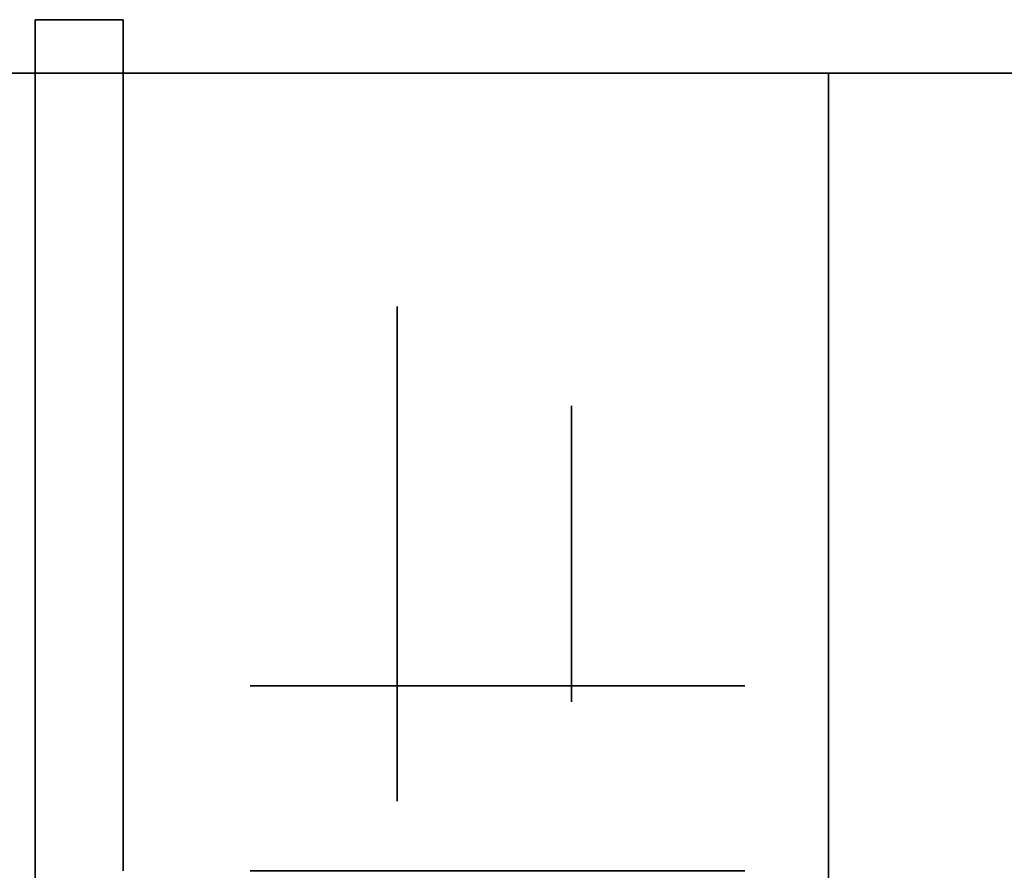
# Model space of a CAD drawing. Extents: x -1299 to -1246.9, y 2743.7 to 2747.9.
# Tile 463 of 1056: x -1284.988 to -1284.9347, y 2747.8413 to 2747.8873. Entities that reach past the tile are written whole.
import ezdxf

# ---------------------------------------------------------------- set-up
doc = ezdxf.new("R2010")
doc.units = 0
doc.header["$LTSCALE"] = 150
doc.header["$MEASUREMENT"] = 0
doc.layers.add('3DFACE_BOLT', color=7, linetype='CONTINUOUS')
doc.layers.add('3DFACE_SHAPE', color=7, linetype='CONTINUOUS')

msp = doc.modelspace()

# ---------------------------------------------------------------- linework, layer by layer
at = {"layer": '3DFACE_BOLT', "color": 1}
for points, invisible_edges in [([(-1284.982359, 2747.865136, 0.056417), (-1284.982359, 2747.871824, 0.068), (-1284.967559, 2747.865136, 0.056417)], 14), ([(-1284.967559, 2747.865136, 0.056417), (-1284.982359, 2747.871824, 0.068), (-1284.967559, 2747.871824, 0.068)], 3), ([(-1284.982359, 2747.871824, 0.068), (-1284.982359, 2747.865136, 0.079583), (-1284.967559, 2747.871824, 0.068)], 14), ([(-1284.967559, 2747.871824, 0.068), (-1284.982359, 2747.865136, 0.079583), (-1284.967559, 2747.865136, 0.079583)], 3), ([(-1284.982359, 2747.865136, 0.079583), (-1284.982359, 2747.871824, 0.068), (-1284.982359, 2747.865136, 0.056417)], 12), ([(-1284.982359, 2747.865136, 0.126417), (-1284.982359, 2747.871824, 0.138), (-1284.967559, 2747.865136, 0.126417)], 14), ([(-1284.967559, 2747.865136, 0.126417), (-1284.982359, 2747.871824, 0.138), (-1284.967559, 2747.871824, 0.138)], 3), ([(-1284.982359, 2747.871824, 0.138), (-1284.982359, 2747.865136, 0.149583), (-1284.967559, 2747.871824, 0.138)], 14), ([(-1284.967559, 2747.871824, 0.138), (-1284.982359, 2747.865136, 0.149583), (-1284.967559, 2747.865136, 0.149583)], 3), ([(-1284.982359, 2747.865136, 0.149583), (-1284.982359, 2747.871824, 0.138), (-1284.982359, 2747.865136, 0.126417)], 12), ([(-1284.967559, 2747.865136, 0.056417), (-1284.967559, 2747.871824, 0.068), (-1284.967559, 2747.865136, 0.079583)], 12), ([(-1284.967559, 2747.865136, 0.126417), (-1284.967559, 2747.871824, 0.138), (-1284.967559, 2747.865136, 0.149583)], 12), ([(-1285.008119, 2747.866057, 0.065528), (-1285.008119, 2747.866449, 0.068), (-1284.958119, 2747.866057, 0.065528)], 14), ([(-1284.958119, 2747.866057, 0.065528), (-1285.008119, 2747.866449, 0.068), (-1284.958119, 2747.866449, 0.068)], 3), ([(-1285.008119, 2747.866449, 0.068), (-1285.008119, 2747.866057, 0.070472), (-1284.958119, 2747.866449, 0.068)], 14), ([(-1284.958119, 2747.866449, 0.068), (-1285.008119, 2747.866057, 0.070472), (-1284.958119, 2747.866057, 0.070472)], 3), ([(-1285.008119, 2747.866057, 0.135528), (-1285.008119, 2747.866449, 0.138), (-1284.958119, 2747.866057, 0.135528)], 14), ([(-1284.958119, 2747.866057, 0.135528), (-1285.008119, 2747.866449, 0.138), (-1284.958119, 2747.866449, 0.138)], 3), ([(-1285.008119, 2747.866449, 0.138), (-1285.008119, 2747.866057, 0.140472), (-1284.958119, 2747.866449, 0.138)], 14), ([(-1284.958119, 2747.866449, 0.138), (-1285.008119, 2747.866057, 0.140472), (-1284.958119, 2747.866057, 0.140472)], 3), ([(-1285.008119, 2747.864921, 0.063298), (-1285.008119, 2747.866057, 0.065528), (-1284.958119, 2747.864921, 0.063298)], 14), ([(-1284.958119, 2747.864921, 0.063298), (-1285.008119, 2747.866057, 0.065528), (-1284.958119, 2747.866057, 0.065528)], 3), ([(-1285.008119, 2747.866057, 0.070472), (-1285.008119, 2747.864921, 0.072702), (-1284.958119, 2747.866057, 0.070472)], 14), ([(-1284.958119, 2747.866057, 0.070472), (-1285.008119, 2747.864921, 0.072702), (-1284.958119, 2747.864921, 0.072702)], 3), ([(-1285.008119, 2747.864921, 0.133298), (-1285.008119, 2747.866057, 0.135528), (-1284.958119, 2747.864921, 0.133298)], 14), ([(-1284.958119, 2747.864921, 0.133298), (-1285.008119, 2747.866057, 0.135528), (-1284.958119, 2747.866057, 0.135528)], 3), ([(-1285.008119, 2747.866057, 0.140472), (-1285.008119, 2747.864921, 0.142702), (-1284.958119, 2747.866057, 0.140472)], 14), ([(-1284.958119, 2747.866057, 0.140472), (-1285.008119, 2747.864921, 0.142702), (-1284.958119, 2747.864921, 0.142702)], 3), ([(-1284.958119, 2747.866057, 0.065528), (-1284.958119, 2747.866449, 0.068), (-1284.958119, 2747.866057, 0.070472)], 12), ([(-1284.958119, 2747.866057, 0.135528), (-1284.958119, 2747.866449, 0.138), (-1284.958119, 2747.866057, 0.140472)], 12), ([(-1284.958119, 2747.864921, 0.063298), (-1284.958119, 2747.866057, 0.065528), (-1284.958119, 2747.864921, 0.072702)], 14), ([(-1284.958119, 2747.864921, 0.072702), (-1284.958119, 2747.866057, 0.065528), (-1284.958119, 2747.866057, 0.070472)], 3), ([(-1284.958119, 2747.864921, 0.133298), (-1284.958119, 2747.866057, 0.135528), (-1284.958119, 2747.864921, 0.142702)], 14), ([(-1284.958119, 2747.864921, 0.142702), (-1284.958119, 2747.866057, 0.135528), (-1284.958119, 2747.866057, 0.140472)], 3), ([(-1285.008119, 2747.863151, 0.061528), (-1285.008119, 2747.864921, 0.063298), (-1284.958119, 2747.863151, 0.061528)], 14), ([(-1284.958119, 2747.863151, 0.061528), (-1285.008119, 2747.864921, 0.063298), (-1284.958119, 2747.864921, 0.063298)], 3), ([(-1285.008119, 2747.864921, 0.072702), (-1285.008119, 2747.863151, 0.074472), (-1284.958119, 2747.864921, 0.072702)], 14), ([(-1284.958119, 2747.864921, 0.072702), (-1285.008119, 2747.863151, 0.074472), (-1284.958119, 2747.863151, 0.074472)], 3), ([(-1285.008119, 2747.863151, 0.131528), (-1285.008119, 2747.864921, 0.133298), (-1284.958119, 2747.863151, 0.131528)], 14), ([(-1284.958119, 2747.863151, 0.131528), (-1285.008119, 2747.864921, 0.133298), (-1284.958119, 2747.864921, 0.133298)], 3), ([(-1285.008119, 2747.864921, 0.142702), (-1285.008119, 2747.863151, 0.144472), (-1284.958119, 2747.864921, 0.142702)], 14), ([(-1284.958119, 2747.864921, 0.142702), (-1285.008119, 2747.863151, 0.144472), (-1284.958119, 2747.863151, 0.144472)], 3), ([(-1284.982359, 2747.851761, 0.056417), (-1284.982359, 2747.865136, 0.056417), (-1284.967559, 2747.851761, 0.056417)], 14), ([(-1284.967559, 2747.851761, 0.056417), (-1284.982359, 2747.865136, 0.056417), (-1284.967559, 2747.865136, 0.056417)], 3), ([(-1284.982359, 2747.865136, 0.079583), (-1284.982359, 2747.851761, 0.079583), (-1284.967559, 2747.865136, 0.079583)], 14), ([(-1284.967559, 2747.865136, 0.079583), (-1284.982359, 2747.851761, 0.079583), (-1284.967559, 2747.851761, 0.079583)], 3), ([(-1284.982359, 2747.851761, 0.079583), (-1284.982359, 2747.865136, 0.079583), (-1284.982359, 2747.851761, 0.056417)], 14), ([(-1284.982359, 2747.851761, 0.056417), (-1284.982359, 2747.865136, 0.079583), (-1284.982359, 2747.865136, 0.056417)], 3), ([(-1284.982359, 2747.851761, 0.126417), (-1284.982359, 2747.865136, 0.126417), (-1284.967559, 2747.851761, 0.126417)], 14), ([(-1284.967559, 2747.851761, 0.126417), (-1284.982359, 2747.865136, 0.126417), (-1284.967559, 2747.865136, 0.126417)], 3), ([(-1284.982359, 2747.865136, 0.149583), (-1284.982359, 2747.851761, 0.149583), (-1284.967559, 2747.865136, 0.149583)], 14), ([(-1284.967559, 2747.865136, 0.149583), (-1284.982359, 2747.851761, 0.149583), (-1284.967559, 2747.851761, 0.149583)], 3), ([(-1284.982359, 2747.851761, 0.149583), (-1284.982359, 2747.865136, 0.149583), (-1284.982359, 2747.851761, 0.126417)], 14), ([(-1284.982359, 2747.851761, 0.126417), (-1284.982359, 2747.865136, 0.149583), (-1284.982359, 2747.865136, 0.126417)], 3), ([(-1284.967559, 2747.851761, 0.056417), (-1284.967559, 2747.865136, 0.056417), (-1284.967559, 2747.851761, 0.079583)], 14), ([(-1284.967559, 2747.851761, 0.079583), (-1284.967559, 2747.865136, 0.056417), (-1284.967559, 2747.865136, 0.079583)], 3), ([(-1284.967559, 2747.851761, 0.126417), (-1284.967559, 2747.865136, 0.126417), (-1284.967559, 2747.851761, 0.149583)], 14), ([(-1284.967559, 2747.851761, 0.149583), (-1284.967559, 2747.865136, 0.126417), (-1284.967559, 2747.865136, 0.149583)], 3), ([(-1284.958119, 2747.863151, 0.061528), (-1284.958119, 2747.864921, 0.063298), (-1284.958119, 2747.863151, 0.074472)], 14), ([(-1284.958119, 2747.863151, 0.074472), (-1284.958119, 2747.864921, 0.063298), (-1284.958119, 2747.864921, 0.072702)], 3), ([(-1284.958119, 2747.863151, 0.131528), (-1284.958119, 2747.864921, 0.133298), (-1284.958119, 2747.863151, 0.144472)], 14), ([(-1284.958119, 2747.863151, 0.144472), (-1284.958119, 2747.864921, 0.133298), (-1284.958119, 2747.864921, 0.142702)], 3), ([(-1285.008119, 2747.860921, 0.060392), (-1285.008119, 2747.863151, 0.061528), (-1284.958119, 2747.860921, 0.060392)], 14), ([(-1284.958119, 2747.860921, 0.060392), (-1285.008119, 2747.863151, 0.061528), (-1284.958119, 2747.863151, 0.061528)], 3), ([(-1285.008119, 2747.863151, 0.074472), (-1285.008119, 2747.860921, 0.075608), (-1284.958119, 2747.863151, 0.074472)], 14), ([(-1284.958119, 2747.863151, 0.074472), (-1285.008119, 2747.860921, 0.075608), (-1284.958119, 2747.860921, 0.075608)], 3), ([(-1285.008119, 2747.860921, 0.130392), (-1285.008119, 2747.863151, 0.131528), (-1284.958119, 2747.860921, 0.130392)], 14), ([(-1284.958119, 2747.860921, 0.130392), (-1285.008119, 2747.863151, 0.131528), (-1284.958119, 2747.863151, 0.131528)], 3), ([(-1285.008119, 2747.863151, 0.144472), (-1285.008119, 2747.860921, 0.145608), (-1284.958119, 2747.863151, 0.144472)], 14), ([(-1284.958119, 2747.863151, 0.144472), (-1285.008119, 2747.860921, 0.145608), (-1284.958119, 2747.860921, 0.145608)], 3), ([(-1284.958119, 2747.860921, 0.060392), (-1284.958119, 2747.863151, 0.061528), (-1284.958119, 2747.860921, 0.075608)], 14), ([(-1284.958119, 2747.860921, 0.075608), (-1284.958119, 2747.863151, 0.061528), (-1284.958119, 2747.863151, 0.074472)], 3), ([(-1284.958119, 2747.860921, 0.130392), (-1284.958119, 2747.863151, 0.131528), (-1284.958119, 2747.860921, 0.145608)], 14), ([(-1284.958119, 2747.860921, 0.145608), (-1284.958119, 2747.863151, 0.131528), (-1284.958119, 2747.863151, 0.144472)], 3), ([(-1285.008119, 2747.858449, 0.06), (-1285.008119, 2747.860921, 0.060392), (-1284.958119, 2747.858449, 0.06)], 14), ([(-1284.958119, 2747.858449, 0.06), (-1285.008119, 2747.860921, 0.060392), (-1284.958119, 2747.860921, 0.060392)], 3), ([(-1285.008119, 2747.860921, 0.075608), (-1285.008119, 2747.858449, 0.076), (-1284.958119, 2747.860921, 0.075608)], 14), ([(-1284.958119, 2747.860921, 0.075608), (-1285.008119, 2747.858449, 0.076), (-1284.958119, 2747.858449, 0.076)], 3), ([(-1285.008119, 2747.858449, 0.13), (-1285.008119, 2747.860921, 0.130392), (-1284.958119, 2747.858449, 0.13)], 14), ([(-1284.958119, 2747.858449, 0.13), (-1285.008119, 2747.860921, 0.130392), (-1284.958119, 2747.860921, 0.130392)], 3), ([(-1285.008119, 2747.860921, 0.145608), (-1285.008119, 2747.858449, 0.146), (-1284.958119, 2747.860921, 0.145608)], 14), ([(-1284.958119, 2747.860921, 0.145608), (-1285.008119, 2747.858449, 0.146), (-1284.958119, 2747.858449, 0.146)], 3), ([(-1284.958119, 2747.858449, 0.06), (-1284.958119, 2747.860921, 0.060392), (-1284.958119, 2747.858449, 0.076)], 14), ([(-1284.958119, 2747.858449, 0.076), (-1284.958119, 2747.860921, 0.060392), (-1284.958119, 2747.860921, 0.075608)], 3), ([(-1284.958119, 2747.858449, 0.13), (-1284.958119, 2747.860921, 0.130392), (-1284.958119, 2747.858449, 0.146)], 14), ([(-1284.958119, 2747.858449, 0.146), (-1284.958119, 2747.860921, 0.130392), (-1284.958119, 2747.860921, 0.145608)], 3), ([(-1285.008119, 2747.855976, 0.060392), (-1285.008119, 2747.858449, 0.06), (-1284.958119, 2747.855976, 0.060392)], 14), ([(-1284.958119, 2747.855976, 0.060392), (-1285.008119, 2747.858449, 0.06), (-1284.958119, 2747.858449, 0.06)], 3), ([(-1285.008119, 2747.858449, 0.076), (-1285.008119, 2747.855976, 0.075608), (-1284.958119, 2747.858449, 0.076)], 14), ([(-1284.958119, 2747.858449, 0.076), (-1285.008119, 2747.855976, 0.075608), (-1284.958119, 2747.855976, 0.075608)], 3), ([(-1285.008119, 2747.855976, 0.130392), (-1285.008119, 2747.858449, 0.13), (-1284.958119, 2747.855976, 0.130392)], 14), ([(-1284.958119, 2747.855976, 0.130392), (-1285.008119, 2747.858449, 0.13), (-1284.958119, 2747.858449, 0.13)], 3), ([(-1285.008119, 2747.858449, 0.146), (-1285.008119, 2747.855976, 0.145608), (-1284.958119, 2747.858449, 0.146)], 14), ([(-1284.958119, 2747.858449, 0.146), (-1285.008119, 2747.855976, 0.145608), (-1284.958119, 2747.855976, 0.145608)], 3), ([(-1284.958119, 2747.855976, 0.060392), (-1284.958119, 2747.858449, 0.06), (-1284.958119, 2747.855976, 0.075608)], 14), ([(-1284.958119, 2747.855976, 0.075608), (-1284.958119, 2747.858449, 0.06), (-1284.958119, 2747.858449, 0.076)], 3), ([(-1284.958119, 2747.855976, 0.130392), (-1284.958119, 2747.858449, 0.13), (-1284.958119, 2747.855976, 0.145608)], 14), ([(-1284.958119, 2747.855976, 0.145608), (-1284.958119, 2747.858449, 0.13), (-1284.958119, 2747.858449, 0.146)], 3), ([(-1285.008119, 2747.853746, 0.061528), (-1285.008119, 2747.855976, 0.060392), (-1284.958119, 2747.853746, 0.061528)], 14), ([(-1284.958119, 2747.853746, 0.061528), (-1285.008119, 2747.855976, 0.060392), (-1284.958119, 2747.855976, 0.060392)], 3), ([(-1285.008119, 2747.855976, 0.075608), (-1285.008119, 2747.853746, 0.074472), (-1284.958119, 2747.855976, 0.075608)], 14), ([(-1284.958119, 2747.855976, 0.075608), (-1285.008119, 2747.853746, 0.074472), (-1284.958119, 2747.853746, 0.074472)], 3), ([(-1285.008119, 2747.853746, 0.131528), (-1285.008119, 2747.855976, 0.130392), (-1284.958119, 2747.853746, 0.131528)], 14), ([(-1284.958119, 2747.853746, 0.131528), (-1285.008119, 2747.855976, 0.130392), (-1284.958119, 2747.855976, 0.130392)], 3), ([(-1285.008119, 2747.855976, 0.145608), (-1285.008119, 2747.853746, 0.144472), (-1284.958119, 2747.855976, 0.145608)], 14), ([(-1284.958119, 2747.855976, 0.145608), (-1285.008119, 2747.853746, 0.144472), (-1284.958119, 2747.853746, 0.144472)], 3), ([(-1284.958119, 2747.853746, 0.061528), (-1284.958119, 2747.855976, 0.060392), (-1284.958119, 2747.853746, 0.074472)], 14), ([(-1284.958119, 2747.853746, 0.074472), (-1284.958119, 2747.855976, 0.060392), (-1284.958119, 2747.855976, 0.075608)], 3), ([(-1284.958119, 2747.853746, 0.131528), (-1284.958119, 2747.855976, 0.130392), (-1284.958119, 2747.853746, 0.144472)], 14), ([(-1284.958119, 2747.853746, 0.144472), (-1284.958119, 2747.855976, 0.130392), (-1284.958119, 2747.855976, 0.145608)], 3), ([(-1285.008119, 2747.851976, 0.063298), (-1285.008119, 2747.853746, 0.061528), (-1284.958119, 2747.851976, 0.063298)], 14), ([(-1284.958119, 2747.851976, 0.063298), (-1285.008119, 2747.853746, 0.061528), (-1284.958119, 2747.853746, 0.061528)], 3), ([(-1285.008119, 2747.853746, 0.074472), (-1285.008119, 2747.851976, 0.072702), (-1284.958119, 2747.853746, 0.074472)], 14), ([(-1284.958119, 2747.853746, 0.074472), (-1285.008119, 2747.851976, 0.072702), (-1284.958119, 2747.851976, 0.072702)], 3), ([(-1285.008119, 2747.851976, 0.133298), (-1285.008119, 2747.853746, 0.131528), (-1284.958119, 2747.851976, 0.133298)], 14), ([(-1284.958119, 2747.851976, 0.133298), (-1285.008119, 2747.853746, 0.131528), (-1284.958119, 2747.853746, 0.131528)], 3), ([(-1285.008119, 2747.853746, 0.144472), (-1285.008119, 2747.851976, 0.142702), (-1284.958119, 2747.853746, 0.144472)], 14), ([(-1284.958119, 2747.853746, 0.144472), (-1285.008119, 2747.851976, 0.142702), (-1284.958119, 2747.851976, 0.142702)], 3), ([(-1284.958119, 2747.851976, 0.063298), (-1284.958119, 2747.853746, 0.061528), (-1284.958119, 2747.851976, 0.072702)], 14), ([(-1284.958119, 2747.851976, 0.072702), (-1284.958119, 2747.853746, 0.061528), (-1284.958119, 2747.853746, 0.074472)], 3), ([(-1284.958119, 2747.851976, 0.133298), (-1284.958119, 2747.853746, 0.131528), (-1284.958119, 2747.851976, 0.142702)], 14), ([(-1284.958119, 2747.851976, 0.142702), (-1284.958119, 2747.853746, 0.131528), (-1284.958119, 2747.853746, 0.144472)], 3), ([(-1285.008119, 2747.85084, 0.065528), (-1285.008119, 2747.851976, 0.063298), (-1284.958119, 2747.85084, 0.065528)], 14), ([(-1284.958119, 2747.85084, 0.065528), (-1285.008119, 2747.851976, 0.063298), (-1284.958119, 2747.851976, 0.063298)], 3), ([(-1285.008119, 2747.851976, 0.072702), (-1285.008119, 2747.85084, 0.070472), (-1284.958119, 2747.851976, 0.072702)], 14), ([(-1284.958119, 2747.851976, 0.072702), (-1285.008119, 2747.85084, 0.070472), (-1284.958119, 2747.85084, 0.070472)], 3), ([(-1285.008119, 2747.85084, 0.135528), (-1285.008119, 2747.851976, 0.133298), (-1284.958119, 2747.85084, 0.135528)], 14), ([(-1284.958119, 2747.85084, 0.135528), (-1285.008119, 2747.851976, 0.133298), (-1284.958119, 2747.851976, 0.133298)], 3), ([(-1285.008119, 2747.851976, 0.142702), (-1285.008119, 2747.85084, 0.140472), (-1284.958119, 2747.851976, 0.142702)], 14), ([(-1284.958119, 2747.851976, 0.142702), (-1285.008119, 2747.85084, 0.140472), (-1284.958119, 2747.85084, 0.140472)], 3), ([(-1284.982359, 2747.845074, 0.068), (-1284.982359, 2747.851761, 0.056417), (-1284.967559, 2747.845074, 0.068)], 14), ([(-1284.967559, 2747.845074, 0.068), (-1284.982359, 2747.851761, 0.056417), (-1284.967559, 2747.851761, 0.056417)], 3), ([(-1284.982359, 2747.851761, 0.079583), (-1284.982359, 2747.845074, 0.068), (-1284.967559, 2747.851761, 0.079583)], 14), ([(-1284.967559, 2747.851761, 0.079583), (-1284.982359, 2747.845074, 0.068), (-1284.967559, 2747.845074, 0.068)], 3), ([(-1284.982359, 2747.845074, 0.068), (-1284.982359, 2747.851761, 0.079583), (-1284.982359, 2747.851761, 0.056417)], 2), ([(-1284.982359, 2747.845074, 0.138), (-1284.982359, 2747.851761, 0.126417), (-1284.967559, 2747.845074, 0.138)], 14), ([(-1284.967559, 2747.845074, 0.138), (-1284.982359, 2747.851761, 0.126417), (-1284.967559, 2747.851761, 0.126417)], 3), ([(-1284.982359, 2747.851761, 0.149583), (-1284.982359, 2747.845074, 0.138), (-1284.967559, 2747.851761, 0.149583)], 14), ([(-1284.967559, 2747.851761, 0.149583), (-1284.982359, 2747.845074, 0.138), (-1284.967559, 2747.845074, 0.138)], 3), ([(-1284.982359, 2747.845074, 0.138), (-1284.982359, 2747.851761, 0.149583), (-1284.982359, 2747.851761, 0.126417)], 2), ([(-1284.967559, 2747.845074, 0.068), (-1284.967559, 2747.851761, 0.056417), (-1284.967559, 2747.851761, 0.079583)], 2), ([(-1284.967559, 2747.845074, 0.138), (-1284.967559, 2747.851761, 0.126417), (-1284.967559, 2747.851761, 0.149583)], 2), ([(-1284.958119, 2747.85084, 0.065528), (-1284.958119, 2747.851976, 0.063298), (-1284.958119, 2747.85084, 0.070472)], 14), ([(-1284.958119, 2747.85084, 0.070472), (-1284.958119, 2747.851976, 0.063298), (-1284.958119, 2747.851976, 0.072702)], 3), ([(-1284.958119, 2747.85084, 0.135528), (-1284.958119, 2747.851976, 0.133298), (-1284.958119, 2747.85084, 0.140472)], 14), ([(-1284.958119, 2747.85084, 0.140472), (-1284.958119, 2747.851976, 0.133298), (-1284.958119, 2747.851976, 0.142702)], 3), ([(-1284.975494, 2747.851309, 0.068), (-1284.968806, 2747.851309, 0.056417), (-1284.975494, 2747.841309, 0.068)], 14), ([(-1284.975494, 2747.841309, 0.068), (-1284.968806, 2747.851309, 0.056417), (-1284.968806, 2747.841309, 0.056417)], 3), ([(-1284.968806, 2747.851309, 0.079583), (-1284.975494, 2747.851309, 0.068), (-1284.968806, 2747.841309, 0.079583)], 14), ([(-1284.968806, 2747.841309, 0.079583), (-1284.975494, 2747.851309, 0.068), (-1284.975494, 2747.841309, 0.068)], 3), ([(-1284.975494, 2747.851309, 0.068), (-1284.968806, 2747.851309, 0.079583), (-1284.968806, 2747.851309, 0.056417)], 2), ([(-1284.975494, 2747.851309, 0.138), (-1284.968806, 2747.851309, 0.126417), (-1284.975494, 2747.841309, 0.138)], 14), ([(-1284.975494, 2747.841309, 0.138), (-1284.968806, 2747.851309, 0.126417), (-1284.968806, 2747.841309, 0.126417)], 3), ([(-1284.968806, 2747.851309, 0.149583), (-1284.975494, 2747.851309, 0.138), (-1284.968806, 2747.841309, 0.149583)], 14), ([(-1284.968806, 2747.841309, 0.149583), (-1284.975494, 2747.851309, 0.138), (-1284.975494, 2747.841309, 0.138)], 3), ([(-1284.975494, 2747.851309, 0.138), (-1284.968806, 2747.851309, 0.149583), (-1284.968806, 2747.851309, 0.126417)], 2), ([(-1284.968806, 2747.851309, 0.056417), (-1284.955431, 2747.851309, 0.056417), (-1284.968806, 2747.841309, 0.056417)], 14), ([(-1284.968806, 2747.841309, 0.056417), (-1284.955431, 2747.851309, 0.056417), (-1284.955431, 2747.841309, 0.056417)], 3), ([(-1284.955431, 2747.851309, 0.079583), (-1284.968806, 2747.851309, 0.079583), (-1284.955431, 2747.841309, 0.079583)], 14), ([(-1284.955431, 2747.841309, 0.079583), (-1284.968806, 2747.851309, 0.079583), (-1284.968806, 2747.841309, 0.079583)], 3), ([(-1284.968806, 2747.851309, 0.079583), (-1284.955431, 2747.851309, 0.079583), (-1284.968806, 2747.851309, 0.056417)], 14), ([(-1284.968806, 2747.851309, 0.056417), (-1284.955431, 2747.851309, 0.079583), (-1284.955431, 2747.851309, 0.056417)], 3), ([(-1284.968806, 2747.851309, 0.126417), (-1284.955431, 2747.851309, 0.126417), (-1284.968806, 2747.841309, 0.126417)], 14), ([(-1284.968806, 2747.841309, 0.126417), (-1284.955431, 2747.851309, 0.126417), (-1284.955431, 2747.841309, 0.126417)], 3), ([(-1284.955431, 2747.851309, 0.149583), (-1284.968806, 2747.851309, 0.149583), (-1284.955431, 2747.841309, 0.149583)], 14), ([(-1284.955431, 2747.841309, 0.149583), (-1284.968806, 2747.851309, 0.149583), (-1284.968806, 2747.841309, 0.149583)], 3), ([(-1284.968806, 2747.851309, 0.149583), (-1284.955431, 2747.851309, 0.149583), (-1284.968806, 2747.851309, 0.126417)], 14), ([(-1284.968806, 2747.851309, 0.126417), (-1284.955431, 2747.851309, 0.149583), (-1284.955431, 2747.851309, 0.126417)], 3), ([(-1284.955431, 2747.851309, 0.056417), (-1284.948744, 2747.851309, 0.068), (-1284.955431, 2747.841309, 0.056417)], 14), ([(-1284.955431, 2747.841309, 0.056417), (-1284.948744, 2747.851309, 0.068), (-1284.948744, 2747.841309, 0.068)], 3), ([(-1284.948744, 2747.851309, 0.068), (-1284.955431, 2747.851309, 0.079583), (-1284.948744, 2747.841309, 0.068)], 14), ([(-1284.948744, 2747.841309, 0.068), (-1284.955431, 2747.851309, 0.079583), (-1284.955431, 2747.841309, 0.079583)], 3), ([(-1284.955431, 2747.851309, 0.079583), (-1284.948744, 2747.851309, 0.068), (-1284.955431, 2747.851309, 0.056417)], 12), ([(-1284.955431, 2747.851309, 0.126417), (-1284.948744, 2747.851309, 0.138), (-1284.955431, 2747.841309, 0.126417)], 14), ([(-1284.955431, 2747.841309, 0.126417), (-1284.948744, 2747.851309, 0.138), (-1284.948744, 2747.841309, 0.138)], 3), ([(-1284.948744, 2747.851309, 0.138), (-1284.955431, 2747.851309, 0.149583), (-1284.948744, 2747.841309, 0.138)], 14), ([(-1284.948744, 2747.841309, 0.138), (-1284.955431, 2747.851309, 0.149583), (-1284.955431, 2747.841309, 0.149583)], 3), ([(-1284.955431, 2747.851309, 0.149583), (-1284.948744, 2747.851309, 0.138), (-1284.955431, 2747.851309, 0.126417)], 12), ([(-1285.008119, 2747.850449, 0.068), (-1285.008119, 2747.85084, 0.065528), (-1284.958119, 2747.850449, 0.068)], 14), ([(-1284.958119, 2747.850449, 0.068), (-1285.008119, 2747.85084, 0.065528), (-1284.958119, 2747.85084, 0.065528)], 3), ([(-1285.008119, 2747.85084, 0.070472), (-1285.008119, 2747.850449, 0.068), (-1284.958119, 2747.85084, 0.070472)], 14), ([(-1284.958119, 2747.85084, 0.070472), (-1285.008119, 2747.850449, 0.068), (-1284.958119, 2747.850449, 0.068)], 3), ([(-1285.008119, 2747.850449, 0.138), (-1285.008119, 2747.85084, 0.135528), (-1284.958119, 2747.850449, 0.138)], 14), ([(-1284.958119, 2747.850449, 0.138), (-1285.008119, 2747.85084, 0.135528), (-1284.958119, 2747.85084, 0.135528)], 3), ([(-1285.008119, 2747.85084, 0.140472), (-1285.008119, 2747.850449, 0.138), (-1284.958119, 2747.85084, 0.140472)], 14), ([(-1284.958119, 2747.85084, 0.140472), (-1285.008119, 2747.850449, 0.138), (-1284.958119, 2747.850449, 0.138)], 3), ([(-1284.958119, 2747.850449, 0.068), (-1284.958119, 2747.85084, 0.065528), (-1284.958119, 2747.85084, 0.070472)], 2), ([(-1284.958119, 2747.850449, 0.138), (-1284.958119, 2747.85084, 0.135528), (-1284.958119, 2747.85084, 0.140472)], 2)]:
    msp.add_3dface(points, dxfattribs=dict(at, invisible_edges=invisible_edges))
at = {"layer": '3DFACE_SHAPE', "color": 13}
for points, invisible_edges in [([(-1284.987119, 2747.866949, 0.138), (-1284.987119, 2747.864459, 0.14401), (-1284.987119, 2747.887349, 0.138)], 14), ([(-1284.987119, 2747.864459, 0.14401), (-1284.987119, 2747.858449, 0.1465), (-1284.987119, 2747.887349, 0.138)], 14), ([(-1284.987119, 2747.887349, 0.138), (-1284.987119, 2747.858449, 0.1465), (-1284.987119, 2747.887349, 0.173)], 15), ([(-1284.987119, 2747.858449, 0.1465), (-1284.987119, 2747.852438, 0.14401), (-1284.987119, 2747.887349, 0.173)], 14), ([(-1284.987119, 2747.887349, 0.173), (-1284.987119, 2747.852438, 0.14401), (-1284.987119, 2747.836549, 0.173)], 3), ([(-1284.987119, 2747.836549, 0.033), (-1284.987119, 2747.864459, 0.06199), (-1284.987119, 2747.887349, 0.033)], 3), ([(-1284.987119, 2747.864459, 0.06199), (-1284.987119, 2747.887349, 0.068), (-1284.987119, 2747.887349, 0.033)], 13), ([(-1284.987119, 2747.864459, 0.06199), (-1284.987119, 2747.866949, 0.068), (-1284.987119, 2747.887349, 0.068)], 14), ([(-1284.987119, 2747.866949, 0.138), (-1284.987119, 2747.887349, 0.138), (-1284.987119, 2747.864459, 0.07401)], 15), ([(-1284.987119, 2747.864459, 0.07401), (-1284.987119, 2747.887349, 0.138), (-1284.987119, 2747.866949, 0.068)], 3), ([(-1284.987119, 2747.887349, 0.138), (-1284.987119, 2747.887349, 0.068), (-1284.987119, 2747.866949, 0.068)], 14), ([(-1284.987119, 2747.836549, 0.173), (-1284.982359, 2747.858449, 0.173), (-1284.987119, 2747.887349, 0.173)], 3), ([(-1284.982359, 2747.858449, 0.173), (-1284.982359, 2747.887349, 0.173), (-1284.987119, 2747.887349, 0.173)], 12), ([(-1284.982359, 2747.887349, 0.033), (-1284.982359, 2747.841309, 0.033), (-1284.987119, 2747.887349, 0.033)], 2), ([(-1284.987119, 2747.887349, 0.033), (-1284.982359, 2747.841309, 0.033), (-1284.987119, 2747.836549, 0.033)], 3), ([(-1284.987119, 2747.887349, 0.033), (-1284.987119, 2747.887349, 0.068), (-1284.982359, 2747.887349, 0.033)], 2), ([(-1284.987119, 2747.887349, 0.068), (-1284.987119, 2747.887349, 0.138), (-1284.982359, 2747.887349, 0.033)], 14), ([(-1284.982359, 2747.887349, 0.033), (-1284.987119, 2747.887349, 0.138), (-1284.982359, 2747.887349, 0.173)], 3), ([(-1284.987119, 2747.887349, 0.138), (-1284.987119, 2747.887349, 0.173), (-1284.982359, 2747.887349, 0.173)], 12), ([(-1284.982359, 2747.858449, 0.173), (-1284.982359, 2747.864459, 0.14401), (-1284.982359, 2747.887349, 0.173)], 15), ([(-1284.982359, 2747.864459, 0.14401), (-1284.982359, 2747.866949, 0.138), (-1284.982359, 2747.887349, 0.173)], 14), ([(-1284.982359, 2747.887349, 0.173), (-1284.982359, 2747.866949, 0.138), (-1284.982359, 2747.864459, 0.13199)], 13), ([(-1284.982359, 2747.864459, 0.13199), (-1284.982359, 2747.866949, 0.068), (-1284.982359, 2747.887349, 0.173)], 15), ([(-1284.982359, 2747.866949, 0.068), (-1284.982359, 2747.887349, 0.033), (-1284.982359, 2747.887349, 0.173)], 13), ([(-1284.982359, 2747.866949, 0.068), (-1284.982359, 2747.864459, 0.06199), (-1284.982359, 2747.887349, 0.033)], 14), ([(-1284.982359, 2747.887349, 0.033), (-1284.982359, 2747.864459, 0.06199), (-1284.982359, 2747.841309, 0.033)], 3), ([(-1285.046219, 2747.884449, 0.206), (-1284.944219, 2747.884449, 0.206), (-1284.998319, 2747.884449, 0.198)], 14), ([(-1285.046219, 2747.884449), (-1284.992119, 2747.884449, 0.008), (-1284.944219, 2747.884449)], 3), ([(-1285.046219, 2747.884449, 0.206), (-1285.046219, 2746.946449, 0.206), (-1284.944219, 2747.884449, 0.206)], 2), ([(-1285.046219, 2746.946449, 0.206), (-1284.944219, 2746.946449, 0.206), (-1284.944219, 2747.884449, 0.206)], 12), ([(-1284.944219, 2747.884449), (-1284.944219, 2746.946449), (-1285.046219, 2747.884449)], 2), ([(-1284.944219, 2746.946449), (-1285.046219, 2746.946449), (-1285.046219, 2747.884449)], 12), ([(-1284.998319, 2747.884449, 0.198), (-1284.944219, 2747.884449, 0.206), (-1284.992119, 2747.884449, 0.198)], 15), ([(-1284.944219, 2747.884449, 0.206), (-1284.944219, 2747.884449, 0.198), (-1284.992119, 2747.884449, 0.198)], 12), ([(-1284.992119, 2747.884449, 0.008), (-1284.944219, 2747.884449, 0.008), (-1284.944219, 2747.884449)], 12), ([(-1284.992119, 2747.884449, 0.008), (-1284.992119, 2746.946449, 0.008), (-1284.944219, 2747.884449, 0.008)], 2), ([(-1284.992119, 2746.946449, 0.008), (-1284.944219, 2746.946449, 0.008), (-1284.944219, 2747.884449, 0.008)], 12), ([(-1284.992119, 2747.884449, 0.198), (-1284.944219, 2747.884449, 0.198), (-1284.992119, 2747.858449, 0.198)], 2), ([(-1284.944219, 2747.884449, 0.198), (-1284.944219, 2746.946449, 0.198), (-1284.992119, 2747.858449, 0.198)], 14), ([(-1284.944219, 2747.884449, 0.198), (-1284.944219, 2747.836549, 0.198), (-1284.944219, 2747.884449, 0.206)], 2), ([(-1284.944219, 2747.836549, 0.198), (-1284.944219, 2747.830349, 0.198), (-1284.944219, 2747.884449, 0.206)], 14), ([(-1284.944219, 2747.884449, 0.206), (-1284.944219, 2747.830349, 0.198), (-1284.944219, 2747.782449, 0.206)], 3), ([(-1284.944219, 2747.884449, 0.198), (-1281.046219, 2747.884449, 0.198), (-1284.944219, 2747.836549, 0.198)], 2), ([(-1281.046219, 2747.884449, 0.198), (-1281.046219, 2747.836549, 0.198), (-1284.944219, 2747.836549, 0.198)], 12), ([(-1284.944219, 2747.884449, 0.206), (-1281.046219, 2747.884449, 0.206), (-1284.944219, 2747.884449, 0.198)], 2), ([(-1281.046219, 2747.884449, 0.206), (-1281.046219, 2747.884449, 0.198), (-1284.944219, 2747.884449, 0.198)], 12), ([(-1284.944219, 2747.782449, 0.206), (-1281.046219, 2747.782449, 0.206), (-1284.944219, 2747.884449, 0.206)], 2), ([(-1281.046219, 2747.782449, 0.206), (-1281.046219, 2747.884449, 0.206), (-1284.944219, 2747.884449, 0.206)], 12), ([(-1284.944219, 2747.782449), (-1284.944219, 2747.836549, 0.008), (-1284.944219, 2747.884449)], 3), ([(-1284.944219, 2747.836549, 0.008), (-1284.944219, 2747.884449, 0.008), (-1284.944219, 2747.884449)], 12), ([(-1284.944219, 2747.884449), (-1281.046219, 2747.884449), (-1284.944219, 2747.782449)], 2), ([(-1281.046219, 2747.884449), (-1281.046219, 2747.782449), (-1284.944219, 2747.782449)], 12), ([(-1284.944219, 2747.884449, 0.008), (-1281.046219, 2747.884449, 0.008), (-1284.944219, 2747.884449)], 2), ([(-1281.046219, 2747.884449, 0.008), (-1281.046219, 2747.884449), (-1284.944219, 2747.884449)], 12), ([(-1284.944219, 2747.836549, 0.008), (-1281.046219, 2747.836549, 0.008), (-1284.944219, 2747.884449, 0.008)], 2), ([(-1281.046219, 2747.836549, 0.008), (-1281.046219, 2747.884449, 0.008), (-1284.944219, 2747.884449, 0.008)], 12), ([(-1284.944219, 2747.884449, 0.206), (-1284.944219, 2746.946449, 0.206), (-1284.944219, 2747.884449, 0.198)], 2), ([(-1284.944219, 2746.946449, 0.206), (-1284.944219, 2746.946449, 0.198), (-1284.944219, 2747.884449, 0.198)], 12), ([(-1284.944219, 2747.884449, 0.008), (-1284.944219, 2746.946449, 0.008), (-1284.944219, 2747.884449)], 2), ([(-1284.944219, 2746.946449, 0.008), (-1284.944219, 2746.946449), (-1284.944219, 2747.884449)], 12), ([(-1284.987119, 2747.864459, 0.13199), (-1284.987119, 2747.866949, 0.138), (-1284.987119, 2747.864459, 0.07401)], 14), ([(-1284.982359, 2747.864459, 0.14401), (-1284.987119, 2747.864459, 0.14401), (-1284.982359, 2747.866949, 0.138)], 3), ([(-1284.987119, 2747.864459, 0.14401), (-1284.987119, 2747.866949, 0.138), (-1284.982359, 2747.866949, 0.138)], 14), ([(-1284.982359, 2747.866949, 0.138), (-1284.987119, 2747.866949, 0.138), (-1284.982359, 2747.864459, 0.13199)], 3), ([(-1284.987119, 2747.866949, 0.138), (-1284.987119, 2747.864459, 0.13199), (-1284.982359, 2747.864459, 0.13199)], 14), ([(-1284.982359, 2747.864459, 0.07401), (-1284.987119, 2747.864459, 0.07401), (-1284.982359, 2747.866949, 0.068)], 3), ([(-1284.987119, 2747.864459, 0.07401), (-1284.987119, 2747.866949, 0.068), (-1284.982359, 2747.866949, 0.068)], 14), ([(-1284.982359, 2747.866949, 0.068), (-1284.987119, 2747.866949, 0.068), (-1284.982359, 2747.864459, 0.06199)], 3), ([(-1284.987119, 2747.866949, 0.068), (-1284.987119, 2747.864459, 0.06199), (-1284.982359, 2747.864459, 0.06199)], 14), ([(-1284.982359, 2747.864459, 0.07401), (-1284.982359, 2747.866949, 0.068), (-1284.982359, 2747.864459, 0.13199)], 14), ([(-1284.987119, 2747.858449, 0.0595), (-1284.987119, 2747.864459, 0.06199), (-1284.987119, 2747.836549, 0.033)], 14), ([(-1284.987119, 2747.864459, 0.07401), (-1284.987119, 2747.858449, 0.0765), (-1284.987119, 2747.864459, 0.13199)], 14), ([(-1284.987119, 2747.858449, 0.0765), (-1284.987119, 2747.858449, 0.1295), (-1284.987119, 2747.864459, 0.13199)], 13), ([(-1284.982359, 2747.864459, 0.13199), (-1284.987119, 2747.864459, 0.13199), (-1284.982359, 2747.858449, 0.1295)], 3), ([(-1284.987119, 2747.864459, 0.13199), (-1284.987119, 2747.858449, 0.1295), (-1284.982359, 2747.858449, 0.1295)], 14), ([(-1284.982359, 2747.858449, 0.1465), (-1284.987119, 2747.858449, 0.1465), (-1284.982359, 2747.864459, 0.14401)], 3), ([(-1284.987119, 2747.858449, 0.1465), (-1284.987119, 2747.864459, 0.14401), (-1284.982359, 2747.864459, 0.14401)], 14), ([(-1284.982359, 2747.864459, 0.06199), (-1284.987119, 2747.864459, 0.06199), (-1284.982359, 2747.858449, 0.0595)], 3), ([(-1284.987119, 2747.864459, 0.06199), (-1284.987119, 2747.858449, 0.0595), (-1284.982359, 2747.858449, 0.0595)], 14), ([(-1284.982359, 2747.858449, 0.0765), (-1284.987119, 2747.858449, 0.0765), (-1284.982359, 2747.864459, 0.07401)], 3), ([(-1284.987119, 2747.858449, 0.0765), (-1284.987119, 2747.864459, 0.07401), (-1284.982359, 2747.864459, 0.07401)], 14), ([(-1284.982359, 2747.858449, 0.1465), (-1284.982359, 2747.864459, 0.14401), (-1284.982359, 2747.858449, 0.173)], 14), ([(-1284.982359, 2747.864459, 0.06199), (-1284.982359, 2747.858449, 0.0595), (-1284.982359, 2747.841309, 0.033)], 14), ([(-1284.982359, 2747.858449, 0.0765), (-1284.982359, 2747.864459, 0.07401), (-1284.982359, 2747.858449, 0.1295)], 14), ([(-1284.982359, 2747.858449, 0.1295), (-1284.982359, 2747.864459, 0.07401), (-1284.982359, 2747.864459, 0.13199)], 3), ([(-1284.944219, 2746.946449, 0.198), (-1284.992119, 2747.808449, 0.198), (-1284.992119, 2747.858449, 0.198)], 13), ([(-1284.987119, 2747.852438, 0.13199), (-1284.987119, 2747.858449, 0.1295), (-1284.987119, 2747.852438, 0.07401)], 14), ([(-1284.987119, 2747.858449, 0.1295), (-1284.987119, 2747.858449, 0.0765), (-1284.987119, 2747.852438, 0.07401)], 13), ([(-1284.987119, 2747.852438, 0.06199), (-1284.987119, 2747.858449, 0.0595), (-1284.987119, 2747.836549, 0.033)], 14), ([(-1284.982359, 2747.858449, 0.1295), (-1284.987119, 2747.858449, 0.1295), (-1284.982359, 2747.852438, 0.13199)], 3), ([(-1284.987119, 2747.858449, 0.1295), (-1284.987119, 2747.852438, 0.13199), (-1284.982359, 2747.852438, 0.13199)], 14), ([(-1284.982359, 2747.852438, 0.14401), (-1284.987119, 2747.852438, 0.14401), (-1284.982359, 2747.858449, 0.1465)], 3), ([(-1284.987119, 2747.852438, 0.14401), (-1284.987119, 2747.858449, 0.1465), (-1284.982359, 2747.858449, 0.1465)], 14), ([(-1284.982359, 2747.858449, 0.0595), (-1284.987119, 2747.858449, 0.0595), (-1284.982359, 2747.852438, 0.06199)], 3), ([(-1284.987119, 2747.858449, 0.0595), (-1284.987119, 2747.852438, 0.06199), (-1284.982359, 2747.852438, 0.06199)], 14), ([(-1284.982359, 2747.852438, 0.07401), (-1284.987119, 2747.852438, 0.07401), (-1284.982359, 2747.858449, 0.0765)], 3), ([(-1284.987119, 2747.852438, 0.07401), (-1284.987119, 2747.858449, 0.0765), (-1284.982359, 2747.858449, 0.0765)], 14), ([(-1284.982359, 2747.841309, 0.173), (-1284.982359, 2747.858449, 0.173), (-1284.987119, 2747.836549, 0.173)], 14), ([(-1284.982359, 2747.841309, 0.033), (-1284.982359, 2747.858449, 0.0595), (-1284.982359, 2747.852438, 0.06199)], 13), ([(-1284.982359, 2747.841309, 0.173), (-1284.982359, 2747.852438, 0.14401), (-1284.982359, 2747.858449, 0.173)], 3), ([(-1284.982359, 2747.852438, 0.14401), (-1284.982359, 2747.858449, 0.1465), (-1284.982359, 2747.858449, 0.173)], 14), ([(-1284.982359, 2747.852438, 0.07401), (-1284.982359, 2747.858449, 0.0765), (-1284.982359, 2747.852438, 0.13199)], 14), ([(-1284.982359, 2747.852438, 0.13199), (-1284.982359, 2747.858449, 0.0765), (-1284.982359, 2747.858449, 0.1295)], 3), ([(-1284.987119, 2747.852438, 0.14401), (-1284.987119, 2747.836549, 0.138), (-1284.987119, 2747.836549, 0.173)], 13), ([(-1284.987119, 2747.852438, 0.14401), (-1284.987119, 2747.849949, 0.138), (-1284.987119, 2747.836549, 0.138)], 14), ([(-1284.987119, 2747.852438, 0.07401), (-1284.987119, 2747.849949, 0.068), (-1284.987119, 2747.852438, 0.13199)], 14), ([(-1284.987119, 2747.852438, 0.13199), (-1284.987119, 2747.849949, 0.068), (-1284.987119, 2747.849949, 0.138)], 3), ([(-1284.987119, 2747.849949, 0.068), (-1284.987119, 2747.852438, 0.06199), (-1284.987119, 2747.836549, 0.033)], 14), ([(-1284.982359, 2747.852438, 0.13199), (-1284.987119, 2747.852438, 0.13199), (-1284.982359, 2747.849949, 0.138)], 3), ([(-1284.987119, 2747.852438, 0.13199), (-1284.987119, 2747.849949, 0.138), (-1284.982359, 2747.849949, 0.138)], 14), ([(-1284.982359, 2747.849949, 0.138), (-1284.987119, 2747.849949, 0.138), (-1284.982359, 2747.852438, 0.14401)], 3), ([(-1284.987119, 2747.849949, 0.138), (-1284.987119, 2747.852438, 0.14401), (-1284.982359, 2747.852438, 0.14401)], 14), ([(-1284.982359, 2747.852438, 0.06199), (-1284.987119, 2747.852438, 0.06199), (-1284.982359, 2747.849949, 0.068)], 3), ([(-1284.987119, 2747.852438, 0.06199), (-1284.987119, 2747.849949, 0.068), (-1284.982359, 2747.849949, 0.068)], 14), ([(-1284.982359, 2747.849949, 0.068), (-1284.987119, 2747.849949, 0.068), (-1284.982359, 2747.852438, 0.07401)], 3), ([(-1284.987119, 2747.849949, 0.068), (-1284.987119, 2747.852438, 0.07401), (-1284.982359, 2747.852438, 0.07401)], 14), ([(-1284.982359, 2747.852438, 0.06199), (-1284.982359, 2747.849949, 0.068), (-1284.982359, 2747.841309, 0.033)], 14), ([(-1284.982359, 2747.852438, 0.13199), (-1284.982359, 2747.849949, 0.138), (-1284.982359, 2747.852438, 0.07401)], 14), ([(-1284.982359, 2747.852438, 0.07401), (-1284.982359, 2747.849949, 0.138), (-1284.982359, 2747.849949, 0.068)], 3), ([(-1284.982359, 2747.849949, 0.138), (-1284.982359, 2747.852438, 0.14401), (-1284.982359, 2747.841309, 0.173)], 14), ([(-1284.987119, 2747.849949, 0.068), (-1284.987119, 2747.836549, 0.138), (-1284.987119, 2747.849949, 0.138)], 15), ([(-1284.987119, 2747.836549, 0.138), (-1284.987119, 2747.849949, 0.068), (-1284.987119, 2747.836549, 0.068)], 3), ([(-1284.987119, 2747.836549, 0.068), (-1284.987119, 2747.849949, 0.068), (-1284.987119, 2747.836549, 0.033)], 3), ([(-1284.982359, 2747.849949, 0.068), (-1284.982359, 2747.841309, 0.173), (-1284.982359, 2747.841309, 0.033)], 13), ([(-1284.982359, 2747.849949, 0.138), (-1284.982359, 2747.841309, 0.173), (-1284.982359, 2747.849949, 0.068)], 15)]:
    msp.add_3dface(points, dxfattribs=dict(at, invisible_edges=invisible_edges))

doc.saveas('drawing.dxf')
